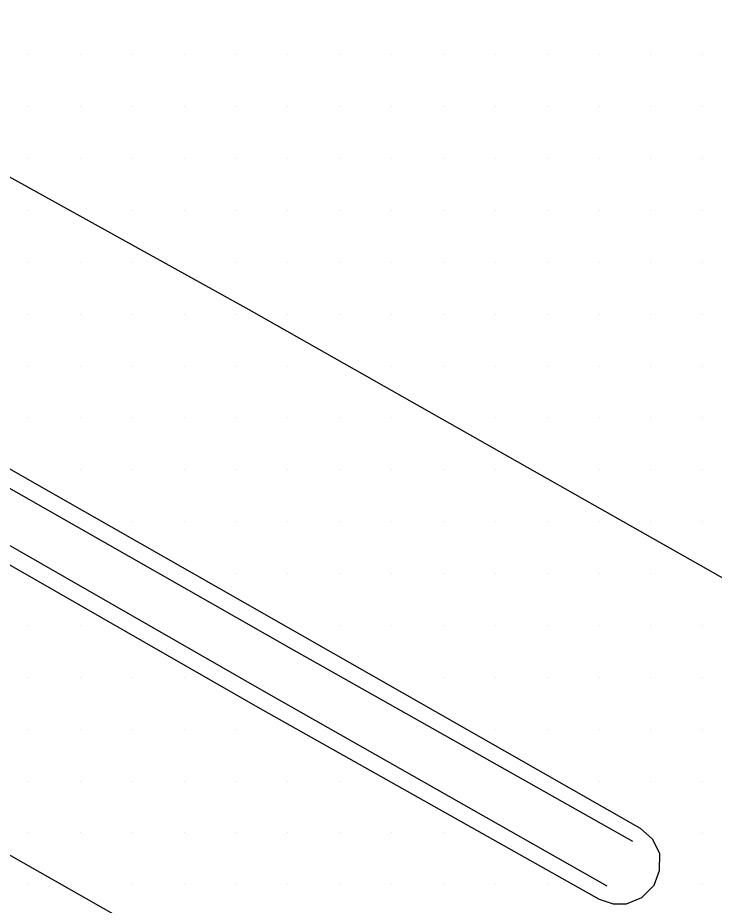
# Model space of a CAD drawing. Extents: x 1762120 to 1766775, y 709485 to 712965.
# Drawn here: x 1765923.22 to 1765956.8, y 710212.76 to 710255.54 of the extents above; entities that cross this region are included whole.
import ezdxf

# ---------------------------------------------------------------- set-up
doc = ezdxf.new("R2010")
doc.units = 0
for name, color, linetype in [('Exist DTM Scan Elevation Point', 7, 'Continuous'), ('Exist Roads Concrete Median Barrier', 7, 'Continuous'), ('Exist Roads EOP', 7, 'Continuous'), ('Exist Roads EOT', 7, 'Continuous')]:
    doc.layers.add(name, color=color, linetype=linetype)

msp = doc.modelspace()

# ---------------------------------------------------------------- linework, layer by layer
at = {"layer": 'Exist DTM Scan Elevation Point'}
for p, q in [((1765923.75, 710253.75), (1765923.75, 710253.75)), ((1765926.25, 710253.75), (1765926.25, 710253.75)), ((1765928.75, 710253.75), (1765928.75, 710253.75)), ((1765931.25, 710253.75), (1765931.25, 710253.75)), ((1765933.75, 710253.75), (1765933.75, 710253.75)), ((1765936.25, 710253.75), (1765936.25, 710253.75)), ((1765938.75, 710253.75), (1765938.75, 710253.75)), ((1765941.25, 710253.75), (1765941.25, 710253.75)), ((1765943.75, 710253.75), (1765943.75, 710253.75)), ((1765946.25, 710253.75), (1765946.25, 710253.75)), ((1765948.75, 710253.75), (1765948.75, 710253.75)), ((1765951.25, 710253.75), (1765951.25, 710253.75)), ((1765953.75, 710253.75), (1765953.75, 710253.75)), ((1765956.25, 710253.75), (1765956.25, 710253.75)), ((1765923.75, 710251.25), (1765923.75, 710251.25)), ((1765926.25, 710251.25), (1765926.25, 710251.25)), ((1765928.75, 710251.25), (1765928.75, 710251.25)), ((1765931.25, 710251.25), (1765931.25, 710251.25)), ((1765933.75, 710251.25), (1765933.75, 710251.25)), ((1765936.25, 710251.25), (1765936.25, 710251.25)), ((1765938.75, 710251.25), (1765938.75, 710251.25)), ((1765941.25, 710251.25), (1765941.25, 710251.25)), ((1765943.75, 710251.25), (1765943.75, 710251.25)), ((1765946.25, 710251.25), (1765946.25, 710251.25)), ((1765948.75, 710251.25), (1765948.75, 710251.25)), ((1765951.25, 710251.25), (1765951.25, 710251.25)), ((1765953.75, 710251.25), (1765953.75, 710251.25)), ((1765956.25, 710251.25), (1765956.25, 710251.25)), ((1765923.75, 710248.75), (1765923.75, 710248.75)), ((1765926.25, 710248.75), (1765926.25, 710248.75)), ((1765928.75, 710248.75), (1765928.75, 710248.75)), ((1765931.25, 710248.75), (1765931.25, 710248.75)), ((1765933.75, 710248.75), (1765933.75, 710248.75)), ((1765936.25, 710248.75), (1765936.25, 710248.75)), ((1765938.75, 710248.75), (1765938.75, 710248.75)), ((1765941.25, 710248.75), (1765941.25, 710248.75)), ((1765943.75, 710248.75), (1765943.75, 710248.75)), ((1765946.25, 710248.75), (1765946.25, 710248.75)), ((1765948.75, 710248.75), (1765948.75, 710248.75)), ((1765951.25, 710248.75), (1765951.25, 710248.75)), ((1765953.75, 710248.75), (1765953.75, 710248.75)), ((1765956.25, 710248.75), (1765956.25, 710248.75)), ((1765923.75, 710246.25), (1765923.75, 710246.25)), ((1765928.75, 710246.25), (1765928.75, 710246.25)), ((1765931.25, 710246.25), (1765931.25, 710246.25)), ((1765933.75, 710246.25), (1765933.75, 710246.25)), ((1765936.25, 710246.25), (1765936.25, 710246.25)), ((1765938.75, 710246.25), (1765938.75, 710246.25)), ((1765941.25, 710246.25), (1765941.25, 710246.25)), ((1765943.75, 710246.25), (1765943.75, 710246.25)), ((1765946.25, 710246.25), (1765946.25, 710246.25)), ((1765948.75, 710246.25), (1765948.75, 710246.25)), ((1765951.25, 710246.25), (1765951.25, 710246.25)), ((1765953.75, 710246.25), (1765953.75, 710246.25)), ((1765956.25, 710246.25), (1765956.25, 710246.25)), ((1765923.75, 710243.75), (1765923.75, 710243.75)), ((1765926.25, 710243.75), (1765926.25, 710243.75)), ((1765928.75, 710243.75), (1765928.75, 710243.75)), ((1765933.75, 710243.75), (1765933.75, 710243.75)), ((1765936.25, 710243.75), (1765936.25, 710243.75)), ((1765938.75, 710243.75), (1765938.75, 710243.75)), ((1765941.25, 710243.75), (1765941.25, 710243.75)), ((1765943.75, 710243.75), (1765943.75, 710243.75)), ((1765946.25, 710243.75), (1765946.25, 710243.75)), ((1765948.75, 710243.75), (1765948.75, 710243.75)), ((1765951.25, 710243.75), (1765951.25, 710243.75)), ((1765953.75, 710243.75), (1765953.75, 710243.75)), ((1765956.25, 710243.75), (1765956.25, 710243.75)), ((1765923.75, 710241.25), (1765923.75, 710241.25)), ((1765926.25, 710241.25), (1765926.25, 710241.25)), ((1765928.75, 710241.25), (1765928.75, 710241.25)), ((1765931.25, 710241.25), (1765931.25, 710241.25)), ((1765933.75, 710241.25), (1765933.75, 710241.25)), ((1765936.25, 710241.25), (1765936.25, 710241.25)), ((1765938.75, 710241.25), (1765938.75, 710241.25)), ((1765941.25, 710241.25), (1765941.25, 710241.25)), ((1765943.75, 710241.25), (1765943.75, 710241.25)), ((1765946.25, 710241.25), (1765946.25, 710241.25)), ((1765948.75, 710241.25), (1765948.75, 710241.25)), ((1765951.25, 710241.25), (1765951.25, 710241.25)), ((1765953.75, 710241.25), (1765953.75, 710241.25)), ((1765956.25, 710241.25), (1765956.25, 710241.25)), ((1765923.75, 710238.75), (1765923.75, 710238.75)), ((1765926.25, 710238.75), (1765926.25, 710238.75)), ((1765928.75, 710238.75), (1765928.75, 710238.75)), ((1765931.25, 710238.75), (1765931.25, 710238.75)), ((1765933.75, 710238.75), (1765933.75, 710238.75)), ((1765936.25, 710238.75), (1765936.25, 710238.75)), ((1765941.25, 710238.75), (1765941.25, 710238.75)), ((1765943.75, 710238.75), (1765943.75, 710238.75)), ((1765946.25, 710238.75), (1765946.25, 710238.75)), ((1765948.75, 710238.75), (1765948.75, 710238.75)), ((1765951.25, 710238.75), (1765951.25, 710238.75)), ((1765953.75, 710238.75), (1765953.75, 710238.75)), ((1765956.25, 710238.75), (1765956.25, 710238.75)), ((1765923.75, 710236.25), (1765923.75, 710236.25)), ((1765926.25, 710236.25), (1765926.25, 710236.25)), ((1765928.75, 710236.25), (1765928.75, 710236.25)), ((1765931.25, 710236.25), (1765931.25, 710236.25)), ((1765933.75, 710236.25), (1765933.75, 710236.25)), ((1765936.25, 710236.25), (1765936.25, 710236.25)), ((1765938.75, 710236.25), (1765938.75, 710236.25)), ((1765941.25, 710236.25), (1765941.25, 710236.25)), ((1765946.25, 710236.25), (1765946.25, 710236.25)), ((1765948.75, 710236.25), (1765948.75, 710236.25)), ((1765951.25, 710236.25), (1765951.25, 710236.25)), ((1765953.75, 710236.25), (1765953.75, 710236.25)), ((1765956.25, 710236.25), (1765956.25, 710236.25)), ((1765926.25, 710233.75), (1765926.25, 710233.75)), ((1765928.75, 710233.75), (1765928.75, 710233.75)), ((1765931.25, 710233.75), (1765931.25, 710233.75)), ((1765933.75, 710233.75), (1765933.75, 710233.75)), ((1765936.25, 710233.75), (1765936.25, 710233.75)), ((1765938.75, 710233.75), (1765938.75, 710233.75)), ((1765941.25, 710233.75), (1765941.25, 710233.75)), ((1765943.75, 710233.75), (1765943.75, 710233.75)), ((1765946.25, 710233.75), (1765946.25, 710233.75)), ((1765951.25, 710233.75), (1765951.25, 710233.75)), ((1765953.75, 710233.75), (1765953.75, 710233.75)), ((1765956.25, 710233.75), (1765956.25, 710233.75)), ((1765928.75, 710231.25), (1765928.75, 710231.25)), ((1765931.25, 710231.25), (1765931.25, 710231.25)), ((1765933.75, 710231.25), (1765933.75, 710231.25)), ((1765936.25, 710231.25), (1765936.25, 710231.25)), ((1765938.75, 710231.25), (1765938.75, 710231.25)), ((1765941.25, 710231.25), (1765941.25, 710231.25)), ((1765943.75, 710231.25), (1765943.75, 710231.25)), ((1765946.25, 710231.25), (1765946.25, 710231.25)), ((1765948.75, 710231.25), (1765948.75, 710231.25)), ((1765951.25, 710231.25), (1765951.25, 710231.25)), ((1765953.75, 710231.25), (1765953.75, 710231.25)), ((1765956.25, 710231.25), (1765956.25, 710231.25)), ((1765933.75, 710228.75), (1765933.75, 710228.75)), ((1765936.25, 710228.75), (1765936.25, 710228.75)), ((1765938.75, 710228.75), (1765938.75, 710228.75)), ((1765941.25, 710228.75), (1765941.25, 710228.75)), ((1765943.75, 710228.75), (1765943.75, 710228.75)), ((1765946.25, 710228.75), (1765946.25, 710228.75)), ((1765948.75, 710228.75), (1765948.75, 710228.75)), ((1765951.25, 710228.75), (1765951.25, 710228.75)), ((1765953.75, 710228.75), (1765953.75, 710228.75)), ((1765923.75, 710226.25), (1765923.75, 710226.25)), ((1765926.25, 710226.25), (1765926.25, 710226.25)), ((1765938.75, 710226.25), (1765938.75, 710226.25)), ((1765941.25, 710226.25), (1765941.25, 710226.25)), ((1765943.75, 710226.25), (1765943.75, 710226.25)), ((1765946.25, 710226.25), (1765946.25, 710226.25)), ((1765948.75, 710226.25), (1765948.75, 710226.25)), ((1765951.25, 710226.25), (1765951.25, 710226.25)), ((1765953.75, 710226.25), (1765953.75, 710226.25)), ((1765956.25, 710226.25), (1765956.25, 710226.25)), ((1765923.75, 710223.75), (1765923.75, 710223.75)), ((1765926.25, 710223.75), (1765926.25, 710223.75)), ((1765928.75, 710223.75), (1765928.75, 710223.75)), ((1765931.25, 710223.75), (1765931.25, 710223.75)), ((1765943.75, 710223.75), (1765943.75, 710223.75)), ((1765946.25, 710223.75), (1765946.25, 710223.75)), ((1765948.75, 710223.75), (1765948.75, 710223.75)), ((1765951.25, 710223.75), (1765951.25, 710223.75)), ((1765953.75, 710223.75), (1765953.75, 710223.75)), ((1765956.25, 710223.75), (1765956.25, 710223.75)), ((1765923.75, 710221.25), (1765923.75, 710221.25)), ((1765926.25, 710221.25), (1765926.25, 710221.25)), ((1765928.75, 710221.25), (1765928.75, 710221.25)), ((1765931.25, 710221.25), (1765931.25, 710221.25)), ((1765933.75, 710221.25), (1765933.75, 710221.25)), ((1765946.25, 710221.25), (1765946.25, 710221.25)), ((1765948.75, 710221.25), (1765948.75, 710221.25)), ((1765951.25, 710221.25), (1765951.25, 710221.25)), ((1765953.75, 710221.25), (1765953.75, 710221.25)), ((1765956.25, 710221.25), (1765956.25, 710221.25)), ((1765923.75, 710218.75), (1765923.75, 710218.75)), ((1765926.25, 710218.75), (1765926.25, 710218.75)), ((1765928.75, 710218.75), (1765928.75, 710218.75)), ((1765931.25, 710218.75), (1765931.25, 710218.75)), ((1765933.75, 710218.75), (1765933.75, 710218.75)), ((1765936.25, 710218.75), (1765936.25, 710218.75)), ((1765938.75, 710218.75), (1765938.75, 710218.75)), ((1765951.25, 710218.75), (1765951.25, 710218.75)), ((1765953.75, 710218.75), (1765953.75, 710218.75)), ((1765956.25, 710218.75), (1765956.25, 710218.75)), ((1765923.75, 710216.25), (1765923.75, 710216.25)), ((1765926.25, 710216.25), (1765926.25, 710216.25)), ((1765928.75, 710216.25), (1765928.75, 710216.25)), ((1765931.25, 710216.25), (1765931.25, 710216.25)), ((1765933.75, 710216.25), (1765933.75, 710216.25)), ((1765936.25, 710216.25), (1765936.25, 710216.25)), ((1765938.75, 710216.25), (1765938.75, 710216.25)), ((1765941.25, 710216.25), (1765941.25, 710216.25)), ((1765943.75, 710216.25), (1765943.75, 710216.25)), ((1765956.25, 710216.25), (1765956.25, 710216.25)), ((1765923.75, 710213.75), (1765923.75, 710213.75)), ((1765928.75, 710213.75), (1765928.75, 710213.75)), ((1765931.25, 710213.75), (1765931.25, 710213.75)), ((1765933.75, 710213.75), (1765933.75, 710213.75)), ((1765936.25, 710213.75), (1765936.25, 710213.75)), ((1765938.75, 710213.75), (1765938.75, 710213.75)), ((1765941.25, 710213.75), (1765941.25, 710213.75)), ((1765943.75, 710213.75), (1765943.75, 710213.75)), ((1765946.25, 710213.75), (1765946.25, 710213.75)), ((1765948.75, 710213.75), (1765948.75, 710213.75)), ((1765956.25, 710213.75), (1765956.25, 710213.75))]:
    msp.add_line(p, q, dxfattribs=at)
at = {"layer": 'Exist Roads Concrete Median Barrier'}
for points in [[(1765869.936, 710251.253), (1765884.401, 710247.264), (1765898.777, 710243.321), (1765910.023, 710240.188), (1765910.992, 710239.631), (1765914.623, 710237.544), (1765917.833, 710235.698), (1765923.384, 710232.548), (1765936.417, 710225.121), (1765952.863, 710215.853)], [(1765914.623, 710237.544), (1765918.521, 710234.005), (1765922.186, 710230.471), (1765935.201, 710223.014), (1765951.616, 710213.693)]]:
    msp.add_lwpolyline(points, dxfattribs=at)
at = {"layer": 'Exist Roads EOP'}
for points in [[(1765870.119, 710252), (1765884.593, 710248.047), (1765898.995, 710244.103), (1765910.244, 710240.98), (1765918.248, 710236.414), (1765923.796, 710233.26), (1765936.825, 710225.825), (1765953.228, 710216.484)], [(1765869.144, 710248.056), (1765883.619, 710244.104), (1765897.899, 710240.21), (1765909.099, 710236.915), (1765910.199, 710236.277), (1765916.17, 710232.814), (1765921.777, 710229.761), (1765934.794, 710222.306), (1765951.251, 710213.058), (1765951.924, 710212.826), (1765952.575, 710212.837), (1765953.316, 710213.135), (1765953.904, 710213.738), (1765954.165, 710214.434), (1765954.175, 710215.251), (1765953.829, 710215.946), (1765953.228, 710216.484)]]:
    msp.add_lwpolyline(points, dxfattribs=at)
at = {"layer": 'Exist Roads EOT'}
for points in [[(1766116.924, 710138.167), (1766107.798, 710143.366), (1766081.547, 710158.198), (1766073.023, 710163.075), (1766038.696, 710182.486), (1766004.474, 710201.768), (1765969.548, 710221.544), (1765934.377, 710241.466), (1765900.84, 710260.049), (1765888.9, 710266.628), (1765879.591, 710271.811)], [(1765865.816, 710246.822), (1765880.396, 710238.926), (1765893.801, 710231.585), (1765904.537, 710225.442), (1765921.93, 710215.688), (1765949.65, 710199.952), (1765974.936, 710185.589), (1766003.454, 710169.389), (1766018.818, 710160.747), (1766053.428, 710141.183), (1766063.536, 710135.357), (1766079.705, 710126.204), (1766114.763, 710106.422), (1766126.988, 710099.493)]]:
    msp.add_lwpolyline(points, dxfattribs=at)

doc.saveas('drawing.dxf')
